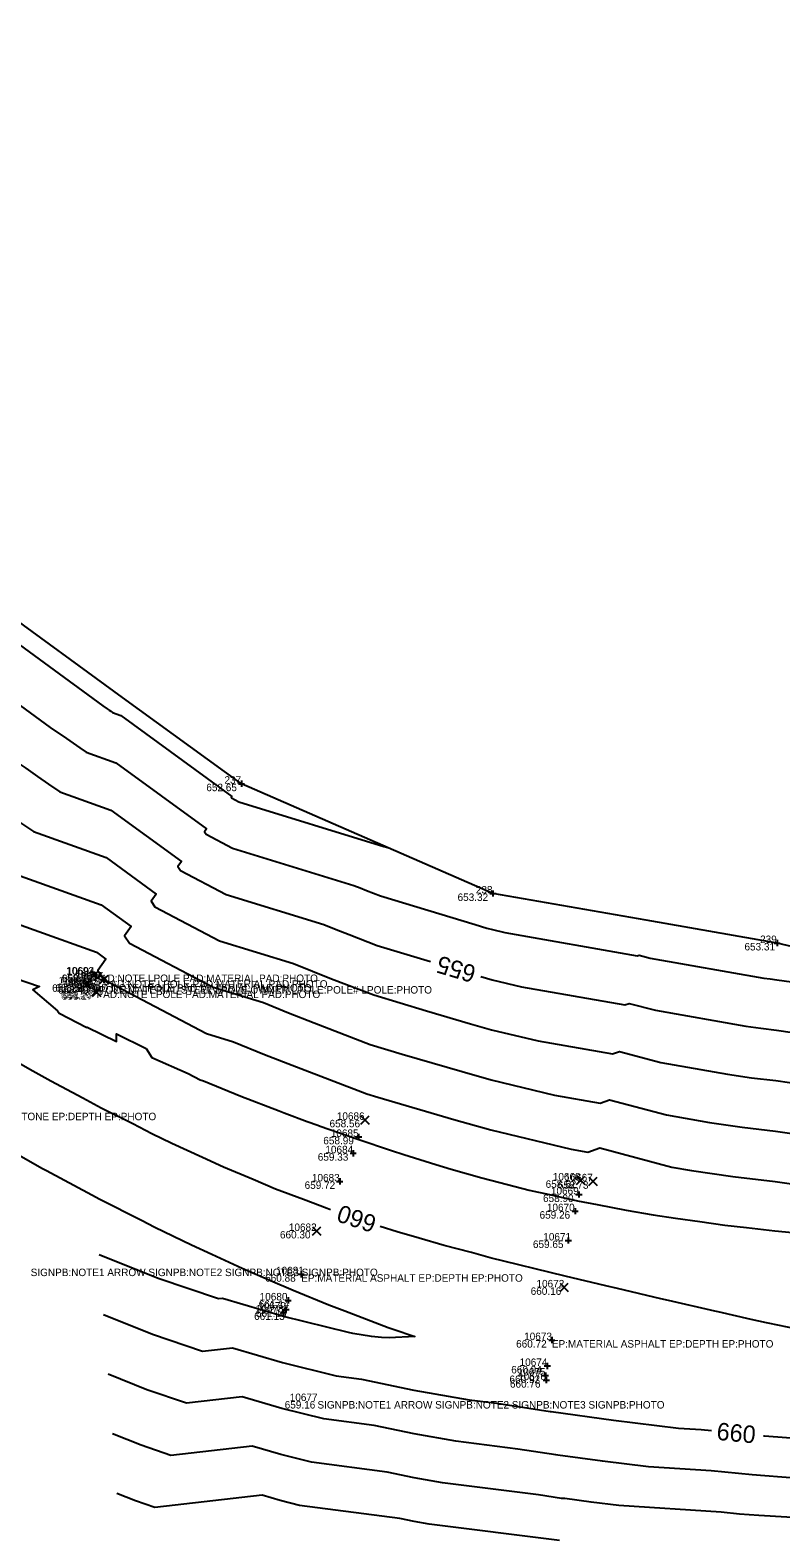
# Model space of a CAD drawing. Extents: x 2129350 to 2137777, y 657588 to 659885.
# Drawn here: x 2132075.7 to 2132196.2, y 658531.3 to 658773.5 of the extents above; entities that cross this region are included whole.
import ezdxf

# ---------------------------------------------------------------- set-up
doc = ezdxf.new("R2010")
doc.units = 0
for name, color, linetype in [('DT_X_Contour_Major', 7, 'Continuous'), ('DT_X_Contour_Minor', 7, 'Continuous'), ('DT_X_TIN_Hull', 7, 'Continuous'), ('SV_X_Random_Point', 7, 'Continuous'), ('SV_X_Shot_Marker', 7, 'Continuous'), ('SV_X_Text_Comment', 7, 'Continuous'), ('SV_X_Text_Elevation', 7, 'Continuous'), ('SV_X_Text_Name', 7, 'Continuous')]:
    doc.layers.add(name, color=color, linetype=linetype)

msp = doc.modelspace()

# ---------------------------------------------------------------- linework, layer by layer
at = {"layer": 'DT_X_Contour_Major'}
for points in [[(2132054.38, 658670.76), (2132058.67, 658666.55), (2132070.44, 658657.94), (2132075, 658654.95), (2132076.82, 658653.62), (2132078.63, 658652.35), (2132080.45, 658651.14), (2132088.64, 658648.2), (2132099.95, 658639.94), (2132099.39, 658639.14), (2132099.81, 658638.51), (2132107.13, 658634.66), (2132122.8, 658629.83), (2132124.81, 658629), (2132126.87, 658628.2), (2132131.4, 658626.46), (2132139.96, 658623.87)], [(2132148.02, 658621.48), (2132149.84, 658620.96), (2132154.56, 658619.83), (2132171.17, 658616.91), (2132171.87, 658617.16), (2132176.09, 658616.04), (2132190.58, 658613.5), (2132193.02, 658613.15), (2132195.49, 658612.86), (2132201.04, 658612.05), (2132217.19, 658609.81), (2132220.23, 658609.76), (2132233.99, 658607.8), (2132236.43, 658607.64), (2132238.91, 658607.53), (2132241.42, 658607.48), (2132244.34, 658607.76), (2132246.67, 658608.31)], [(2132123.9, 658583.99), (2132123.34, 658584.19), (2132119.54, 658585.64), (2132115.05, 658587.33), (2132111.47, 658588.85), (2132106.73, 658590.83), (2132103.35, 658592.38), (2132098.4, 658594.64), (2132095.2, 658596.22), (2132092.14, 658597.82), (2132087.06, 658600.32), (2132084.11, 658601.94), (2132078.97, 658604.65), (2132076.1, 658606.28), (2132071, 658609.15)], [(2132201.94, 658564.19), (2132194.18, 658565.79), (2132193.92, 658565.84), (2132191.46, 658566.39), (2132186.14, 658567.6), (2132185.62, 658567.7), (2132178.16, 658569.45), (2132176.95, 658569.69), (2132169.96, 658571.36), (2132168.12, 658571.77), (2132161.57, 658573.35), (2132156.75, 658574.53), (2132154.16, 658575.16), (2132149.55, 658576.31), (2132146.56, 658577.12), (2132142.16, 658578.28), (2132138.15, 658579.42), (2132134.62, 658580.48), (2132131.87, 658581.33)], [(2132087.46, 658567.16), (2132095.3, 658564.04), (2132103.35, 658561.3), (2132108.14, 658561.85), (2132116.2, 658559.46), (2132124.79, 658557.34), (2132128.85, 658556.81), (2132137.3, 658555.05), (2132146.15, 658553.49), (2132150.62, 658552.93), (2132159.19, 658551.6), (2132159.33, 658551.59), (2132169.35, 658550.2), (2132179.8, 658548.95), (2132183.41, 658548.72), (2132185.1, 658548.55)], [(2132193.45, 658547.72), (2132193.58, 658547.71), (2132204.16, 658546.91), (2132207.76, 658546.7), (2132217, 658546.61), (2132226.74, 658546.92), (2132236.99, 658535.94), (2132241.33, 658538.72), (2132249.28, 658544.34), (2132252.87, 658547.26), (2132256.14, 658549.42), (2132259.3, 658551.4), (2132260.18, 658551.94), (2132250.91, 658555.23), (2132244.3, 658557.33), (2132241.21, 658557.83), (2132240.27, 658557.95), (2132237.7, 658558.35)]]:
    msp.add_lwpolyline(points, dxfattribs=at)
at = {"layer": 'DT_X_Contour_Minor'}
for points in [[(2132068.47, 658678.74), (2132087.32, 658664.97), (2132088.04, 658664.49), (2132088.33, 658664.28), (2132088.62, 658664.08), (2132088.91, 658663.89), (2132090.21, 658663.42), (2132108.03, 658650.41), (2132107.94, 658650.28), (2132108.01, 658650.18), (2132109.2, 658649.55), (2132132.46, 658642.37), (2132132.47, 658642.37), (2132132.48, 658642.37), (2132132.5, 658642.36), (2132133.09, 658642.18)], [(2132063.57, 658672.64), (2132078.88, 658661.46), (2132081.52, 658659.72), (2132082.58, 658658.95), (2132083.63, 658658.22), (2132084.68, 658657.52), (2132089.42, 658655.81), (2132103.99, 658645.18), (2132103.66, 658644.71), (2132103.91, 658644.34), (2132108.16, 658642.11), (2132127.63, 658636.1), (2132128.64, 658635.69), (2132129.68, 658635.28), (2132131.95, 658634.41), (2132147.15, 658629.81), (2132149.01, 658629.26), (2132149.91, 658629.01), (2132151.89, 658628.53), (2132173.16, 658624.8), (2132173.45, 658624.9), (2132175.22, 658624.43), (2132193.49, 658621.23), (2132194.52, 658621.08), (2132195.56, 658620.96), (2132197.9, 658620.62)], [(2132073.64, 658646.48), (2132076.22, 658644.77), (2132087.86, 658640.58), (2132095.91, 658634.71), (2132095.11, 658633.57), (2132095.7, 658632.67), (2132106.09, 658627.22), (2132117.97, 658623.55), (2132120.98, 658622.31), (2132124.07, 658621.12), (2132130.85, 658618.51), (2132139.32, 658615.94), (2132146.35, 658613.89), (2132149.77, 658612.92), (2132157.22, 658611.13), (2132169.19, 658609.03), (2132170.29, 658609.42), (2132176.96, 658607.64), (2132187.66, 658605.76), (2132191.52, 658605.22), (2132195.42, 658604.76), (2132204.19, 658603.48)], [(2132071.99, 658638.39), (2132087.08, 658632.97), (2132091.87, 658629.48), (2132090.83, 658628), (2132091.6, 658626.84), (2132105.05, 658619.77), (2132113.14, 658617.28), (2132117.15, 658615.63), (2132121.26, 658614.03), (2132130.29, 658610.56), (2132135.41, 658609.01), (2132145.02, 658606.2), (2132149.7, 658604.87), (2132159.89, 658602.43), (2132167.21, 658601.14), (2132168.71, 658601.67), (2132177.83, 658599.25), (2132184.75, 658598.03), (2132190.02, 658597.29), (2132195.35, 658596.65), (2132207.33, 658594.92)], [(2132067.76, 658632.02), (2132086.3, 658625.36), (2132087.83, 658624.24), (2132086.55, 658622.43), (2132087.5, 658621.01), (2132104.01, 658612.33), (2132108.31, 658611), (2132113.32, 658608.94), (2132118.46, 658606.95), (2132129.74, 658602.61), (2132131.5, 658602.08), (2132143.69, 658598.52), (2132149.63, 658596.83), (2132162.56, 658593.72), (2132165.23, 658593.26), (2132167.13, 658593.93), (2132178.7, 658590.85), (2132181.84, 658590.3), (2132188.52, 658589.36), (2132195.27, 658588.55), (2132210.48, 658586.35)], [(2132073.28, 658621.19), (2132077.16, 658619.88), (2132076.08, 658619.34), (2132080.08, 658615.97), (2132080.35, 658615.61), (2132084.79, 658613.28), (2132084.84, 658613.31), (2132089.51, 658611.01), (2132089.55, 658612.29), (2132094.29, 658609.93), (2132095.2, 658608.48), (2132101.05, 658605.9), (2132102.98, 658604.88), (2132103.48, 658604.73), (2132109.49, 658602.26), (2132115.65, 658599.87), (2132116.45, 658599.56), (2132120.15, 658598.21), (2132121.87, 658597.57), (2132122.22, 658597.45), (2132128.27, 658595.32), (2132133.7, 658593.51), (2132135.66, 658592.87), (2132140.8, 658591.28), (2132143.29, 658590.54), (2132148.2, 658589.15), (2132151.09, 658588.39), (2132155.79, 658587.18), (2132159.04, 658586.45), (2132163.55, 658585.43), (2132166.74, 658584.83), (2132171.39, 658583.92), (2132175.68, 658583.21), (2132179.29, 658582.64), (2132183.19, 658582.1), (2132187.24, 658581.55), (2132190.67, 658581.15), (2132195.24, 658580.63), (2132198.09, 658580.34)], [(2132070.02, 658594.97), (2132077.66, 658590.65), (2132078.28, 658590.31), (2132085.55, 658586.4), (2132086.83, 658585.72), (2132093.52, 658582.31), (2132095.68, 658581.23), (2132101.57, 658578.38), (2132104.83, 658576.85), (2132109.7, 658574.64), (2132114.26, 658572.64), (2132117.9, 658571.09), (2132123.61, 658568.76), (2132126.19, 658567.75), (2132133.17, 658565.12), (2132133.98, 658564.83), (2132137.44, 658563.63), (2132133.32, 658563.46), (2132132.08, 658563.49), (2132130.46, 658563.67), (2132127.48, 658564.13), (2132126.78, 658564.28), (2132126.76, 658564.28), (2132116.33, 658566.85), (2132106.54, 658569.75), (2132105.91, 658569.68), (2132096.2, 658572.98), (2132086.74, 658576.74)], [(2132198.41, 658540.91), (2132191.58, 658541.42), (2132185.02, 658542.07), (2132174.98, 658542.73), (2132167.55, 658543.61), (2132160.41, 658544.6), (2132160.08, 658544.62), (2132153.97, 658545.57), (2132144.02, 658546.82), (2132137.31, 658548), (2132130.91, 658549.34), (2132122.83, 658550.41), (2132116.07, 658552.07), (2132109.73, 658553.95), (2132100.79, 658552.93), (2132094.4, 658555.1), (2132088.18, 658557.58)], [(2132212.4, 658533.7), (2132192.66, 658534.9), (2132189.58, 658535.13), (2132186.63, 658535.42), (2132170.17, 658536.5), (2132165.74, 658537.03), (2132161.5, 658537.61), (2132160.98, 658537.65), (2132157.32, 658538.22), (2132141.89, 658540.16), (2132137.33, 658540.96), (2132132.97, 658541.87), (2132120.86, 658543.47), (2132115.94, 658544.68), (2132111.32, 658546.05), (2132098.23, 658544.56), (2132093.5, 658546.17), (2132088.89, 658548)], [(2132160.67, 658530.87), (2132139.75, 658533.49), (2132137.34, 658533.92), (2132135.03, 658534.4), (2132118.9, 658536.53), (2132115.81, 658537.29), (2132112.91, 658538.15), (2132095.67, 658536.18), (2132092.6, 658537.23), (2132089.61, 658538.42)]]:
    msp.add_lwpolyline(points, dxfattribs=at)
at = {"layer": 'DT_X_TIN_Hull'}
msp.add_lwpolyline([(2132390.69, 658692.25), (2132358.28, 658636.83), (2132322.29, 658626.46), (2132291.71, 658634.61), (2132276.48, 658622.77), (2132238.34, 658616.87), (2132195.61, 658626.85), (2132174.59, 658630.52), (2132149.97, 658634.81), (2132109.6, 658652.44), (2132090.5, 658666.29), (2132070.35, 658680.96), (2132055.27, 658696.47), (2132037.9, 658714.45), (2132026.46, 658732.15), (2132012.89, 658753.14), (2131962.28, 658796.59)], dxfattribs=at)
at = {"layer": 'SV_X_Random_Point'}
for p, q in [((2132084.15, 658619.55), (2132085.48, 658620.89)), ((2132084.15, 658620.89), (2132085.48, 658619.55)), ((2132085.37, 658621.09), (2132086.7, 658622.42)), ((2132085.37, 658622.42), (2132086.7, 658621.09)), ((2132086.83, 658620.34), (2132088.17, 658621.67)), ((2132086.83, 658621.67), (2132088.17, 658620.34)), ((2132085.57, 658618.39), (2132086.9, 658619.72)), ((2132085.57, 658619.72), (2132086.9, 658618.39)), ((2132085.7, 658618.27), (2132087.03, 658619.6)), ((2132085.7, 658619.6), (2132087.03, 658618.27)), ((2132128.79, 658597.78), (2132130.12, 658599.12)), ((2132128.79, 658599.12), (2132130.12, 658597.78)), ((2132163.42, 658588.06), (2132164.76, 658589.39)), ((2132163.42, 658589.39), (2132164.76, 658588.06)), ((2132165.37, 658587.91), (2132166.7, 658589.25)), ((2132165.37, 658589.25), (2132166.7, 658587.91)), ((2132121.01, 658579.93), (2132122.34, 658581.27)), ((2132121.01, 658581.27), (2132122.34, 658579.93)), ((2132160.75, 658570.87), (2132162.08, 658572.21)), ((2132160.75, 658572.21), (2132162.08, 658570.87))]:
    msp.add_line(p, q, dxfattribs=at)
at = {"layer": 'SV_X_Shot_Marker'}
for p, q in [((2132109.1, 658652.44), (2132110.1, 658652.44)), ((2132109.6, 658652.94), (2132109.6, 658651.94)), ((2132109.6, 658652.44), (2132109.6, 658652.44)), ((2132149.47, 658634.81), (2132150.47, 658634.81)), ((2132149.97, 658635.31), (2132149.97, 658634.31)), ((2132149.97, 658634.81), (2132149.97, 658634.81)), ((2132195.11, 658626.85), (2132196.11, 658626.85)), ((2132195.61, 658627.35), (2132195.61, 658626.35)), ((2132195.61, 658626.85), (2132195.61, 658626.85)), ((2132084.44, 658620.24), (2132085.44, 658620.24)), ((2132084.94, 658620.74), (2132084.94, 658619.74)), ((2132084.94, 658620.24), (2132084.94, 658620.24)), ((2132085.44, 658621.79), (2132086.44, 658621.79)), ((2132085.94, 658622.29), (2132085.94, 658621.29)), ((2132085.94, 658621.79), (2132085.94, 658621.79)), ((2132086.98, 658620.88), (2132087.98, 658620.88)), ((2132087.48, 658621.38), (2132087.48, 658620.38)), ((2132087.48, 658620.88), (2132087.48, 658620.88)), ((2132085.82, 658619.21), (2132086.82, 658619.21)), ((2132086.32, 658619.71), (2132086.32, 658618.71)), ((2132086.32, 658619.21), (2132086.32, 658619.21)), ((2132128.41, 658596.21), (2132128.41, 658595.21)), ((2132127.53, 658593.58), (2132127.53, 658592.58)), ((2132127.91, 658595.71), (2132128.91, 658595.71)), ((2132128.41, 658595.71), (2132128.41, 658595.71)), ((2132127.03, 658593.08), (2132128.03, 658593.08)), ((2132127.53, 658593.08), (2132127.53, 658593.08)), ((2132125.38, 658589.06), (2132125.38, 658588.06)), ((2132124.88, 658588.56), (2132125.88, 658588.56)), ((2132125.38, 658588.56), (2132125.38, 658588.56)), ((2132163.28, 658586.45), (2132164.28, 658586.45)), ((2132163.78, 658586.95), (2132163.78, 658585.95)), ((2132163.78, 658586.45), (2132163.78, 658586.45)), ((2132163.19, 658584.28), (2132163.19, 658583.28)), ((2132162.69, 658583.78), (2132163.69, 658583.78)), ((2132163.19, 658583.78), (2132163.19, 658583.78)), ((2132161.58, 658579.07), (2132162.58, 658579.07)), ((2132162.08, 658579.57), (2132162.08, 658578.57)), ((2132162.08, 658579.07), (2132162.08, 658579.07)), ((2132118.69, 658573.65), (2132119.69, 658573.65)), ((2132119.19, 658574.15), (2132119.19, 658573.15)), ((2132119.19, 658573.65), (2132119.19, 658573.65)), ((2132116.59, 658569.45), (2132117.59, 658569.45)), ((2132117.09, 658569.95), (2132117.09, 658568.95)), ((2132117.09, 658569.45), (2132117.09, 658569.45)), ((2132115.85, 658567.51), (2132116.85, 658567.51)), ((2132116.24, 658567.98), (2132117.24, 658567.98)), ((2132116.35, 658568.01), (2132116.35, 658567.01)), ((2132116.35, 658567.51), (2132116.35, 658567.51)), ((2132116.74, 658568.48), (2132116.74, 658567.48)), ((2132116.74, 658567.98), (2132116.74, 658567.98)), ((2132158.94, 658563.07), (2132159.94, 658563.07)), ((2132159.44, 658563.57), (2132159.44, 658562.57)), ((2132159.44, 658563.07), (2132159.44, 658563.07)), ((2132157.91, 658557.38), (2132158.91, 658557.38)), ((2132158.2, 658558.92), (2132159.2, 658558.92)), ((2132158.41, 658557.88), (2132158.41, 658556.88)), ((2132158.41, 658557.38), (2132158.41, 658557.38)), ((2132158.7, 658559.42), (2132158.7, 658558.42)), ((2132158.7, 658558.92), (2132158.7, 658558.92)), ((2132158.04, 658556.64), (2132159.04, 658556.64)), ((2132158.54, 658557.14), (2132158.54, 658556.14)), ((2132158.54, 658556.64), (2132158.54, 658556.64))]:
    msp.add_line(p, q, dxfattribs=at)

# ---------------------------------------------------------------- texts
at = {"layer": 'DT_X_Contour_Major'}
for s, rotation, p in [('655', 163.504, (2132147.46, 658623.09)), ('660', 161.4916, (2132131.5, 658582.9)), ('660', 354.3274, (2132185.8, 658547.07))]:
    msp.add_text(s, height=2.8, rotation=rotation, dxfattribs=at).set_placement(p)
at = {"layer": 'SV_X_Text_Comment'}
for s, p in [('PAD:NOTE LPOLE PAD:MATERIAL PAD:PHOTO', (2132084.94, 658619.04)), ('PAD:NOTE LPOLE PAD:MATERIAL PAD:PHOTO', (2132085.94, 658620.59)), ('PAD:NOTE LPOLE PAD:MATERIAL PAD:PHOTO', (2132087.48, 658619.68)), ('LPOLE:MATERIAL STEEL LPOLE:OWNER LPOLE:POLE# LPOLE:PHOTO', (2132085.79, 658618.73)), ('PAD:NOTE LPOLE PAD:MATERIAL PAD:PHOTO', (2132086.32, 658618.01)), ('EP:MATERIAL STONE EP:DEPTH EP:PHOTO', (2132062.12, 658598.39)), ('SIGNPB:NOTE1 ARROW SIGNPB:NOTE2 SIGNPB:NOTE3 SIGNPB:PHOTO', (2132075.75, 658573.35)), ('EP:MATERIAL ASPHALT EP:DEPTH EP:PHOTO', (2132119.19, 658572.45)), ('EP:MATERIAL ASPHALT EP:DEPTH EP:PHOTO', (2132159.44, 658561.87)), ('SIGNPB:NOTE1 ARROW SIGNPB:NOTE2 SIGNPB:NOTE3 SIGNPB:PHOTO', (2132121.8, 658552.08))]:
    msp.add_text(s, height=1.2, dxfattribs=at).set_placement(p)
at = {"layer": 'SV_X_Text_Elevation'}
for s, p in [('652.65', (2132103.96, 658651.24)), ('653.32', (2132144.3, 658633.61)), ('653.31', (2132190.37, 658625.66)), ('658.29', (2132079.19, 658619.02)), ('658.51', (2132079.73, 658619.04)), ('658.51', (2132080.73, 658620.59)), ('658.16', (2132080.79, 658620.56)), ('658.04', (2132081.75, 658619.8)), ('658.51', (2132082.27, 658619.68)), ('658.49', (2132080.13, 658618.73)), ('658.50', (2132080.58, 658618.01)), ('658.24', (2132080.62, 658617.85)), ('658.27', (2132080.74, 658617.74)), ('658.56', (2132123.74, 658597.25)), ('658.99', (2132122.74, 658594.52)), ('659.33', (2132121.85, 658591.89)), ('658.62', (2132158.44, 658587.53)), ('659.72', (2132119.74, 658587.36)), ('658.90', (2132158.02, 658585.25)), ('658.73', (2132160.41, 658587.38)), ('659.26', (2132157.47, 658582.58)), ('660.30', (2132115.78, 658579.4)), ('659.65', (2132156.4, 658577.87)), ('660.88', (2132113.4, 658572.45)), ('661.14', (2132112.38, 658568.25)), ('660.16', (2132156.04, 658570.34)), ('661.13', (2132111.63, 658566.31)), ('661.10', (2132111.92, 658566.78)), ('660.72', (2132153.7, 658561.87)), ('660.92', (2132152.63, 658556.18)), ('660.94', (2132152.92, 658557.72)), ('660.76', (2132152.71, 658555.44)), ('659.16', (2132116.54, 658552.08))]:
    msp.add_text(s, height=1.2, dxfattribs=at).set_placement(p)
at = {"layer": 'SV_X_Text_Name'}
for s, p in [('237', (2132106.87, 658652.44)), ('238', (2132147.23, 658634.81)), ('239', (2132192.87, 658626.85)), ('10693', (2132081.45, 658621.79)), ('10694', (2132081.56, 658621.76)), ('10690', (2132080.23, 658620.22)), ('10689', (2132080.46, 658620.24)), ('10687', (2132081.32, 658619.93)), ('10688', (2132081.84, 658619.21)), ('10691', (2132082.18, 658619.05)), ('10696', (2132082.92, 658620.88)), ('10695', (2132083.01, 658621)), ('10692', (2132081.89, 658618.94)), ('10686', (2132124.91, 658598.45)), ('10685', (2132123.94, 658595.71)), ('10684', (2132123.07, 658593.08)), ('10683', (2132120.91, 658588.56)), ('10668', (2132159.59, 658588.72)), ('10667', (2132161.55, 658588.58)), ('10669', (2132159.29, 658586.45)), ('10670', (2132158.64, 658583.78)), ('10682', (2132117.21, 658580.6)), ('10671', (2132158.06, 658579.07)), ('10681', (2132115.15, 658573.65)), ('10672', (2132156.97, 658571.54)), ('10680', (2132112.52, 658569.45)), ('10678', (2132111.89, 658567.51)), ('10679', (2132112.28, 658567.98)), ('10673', (2132154.99, 658563.07)), ('10674', (2132154.26, 658558.92)), ('10675', (2132153.96, 658557.38)), ('10676', (2132154.02, 658556.64)), ('10677', (2132117.35, 658553.28))]:
    msp.add_text(s, height=1.2, dxfattribs=at).set_placement(p)

doc.saveas('drawing.dxf')
